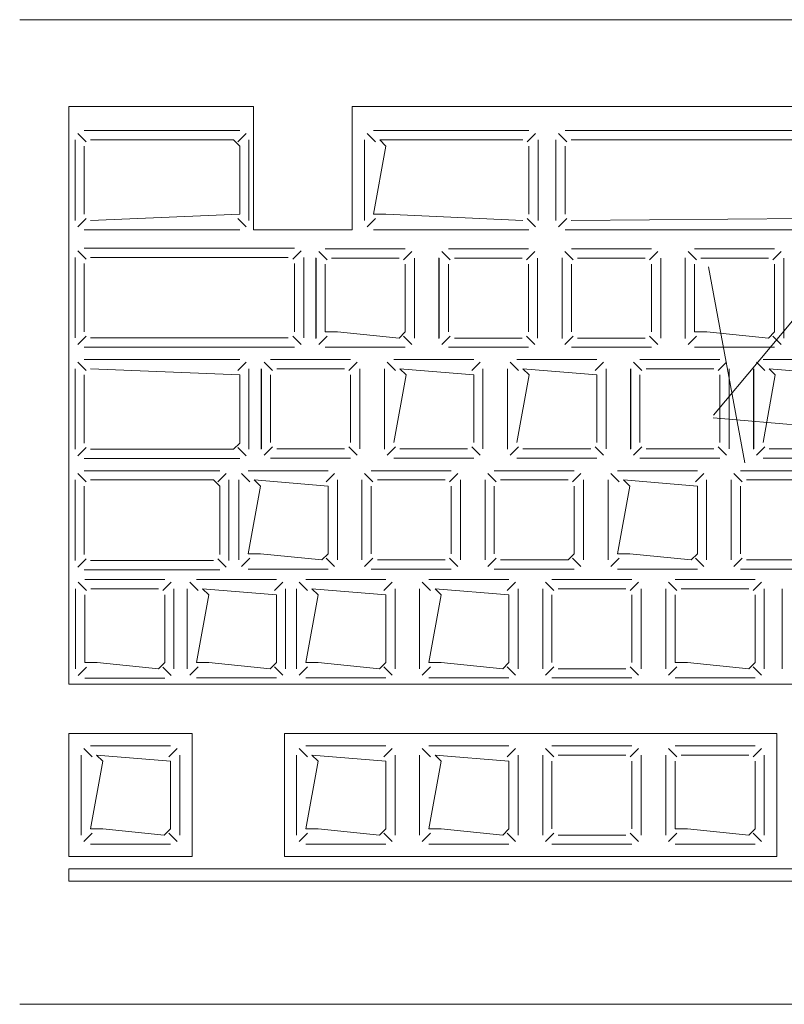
# Model space of a CAD drawing. Header units: feet. Extents: x 8 to 127, y 6 to 90.
# Tile 378 of 538: x 51.3327 to 51.3948, y 50.2827 to 50.3627. Entities that reach past the tile are written whole.
import ezdxf

# ---------------------------------------------------------------- set-up
doc = ezdxf.new("R2010")
doc.units = ezdxf.units.FT
doc.header["$MEASUREMENT"] = 0
doc.layers.add('MOBILARIO', color=8, linetype='Continuous')
doc.layers.add('NO ESPESSURA', color=250, linetype='Continuous')

msp = doc.modelspace()

# ---------------------------------------------------------------- linework, layer by layer
at = {"layer": 'MOBILARIO', "lineweight": 5}
for p, q in [((51.332661, 50.36268), (51.560661, 50.36268)), ((51.332661, 50.36268), (51.560661, 50.36268)), ((51.336661, 50.355619), (51.351661, 50.355619)), ((51.336661, 50.30868), (51.336661, 50.355619)), ((51.336661, 50.355619), (51.351661, 50.355619)), ((51.336661, 50.30868), (51.336661, 50.355619)), ((51.351661, 50.345619), (51.351661, 50.355619)), ((51.351661, 50.345619), (51.351661, 50.355619)), ((51.359661, 50.355619), (51.456161, 50.355619)), ((51.359661, 50.345619), (51.359661, 50.355619)), ((51.359661, 50.355619), (51.456161, 50.355619)), ((51.359661, 50.345619), (51.359661, 50.355619)), ((51.350536, 50.353664), (51.337911, 50.353664)), ((51.350536, 50.353664), (51.337911, 50.353664)), ((51.374036, 50.353664), (51.361411, 50.353664)), ((51.374036, 50.353664), (51.361411, 50.353664)), ((51.376963, 50.353664), (51.43886, 50.353664)), ((51.376963, 50.353664), (51.43886, 50.353664)), ((51.337161, 50.352914), (51.337161, 50.346369)), ((51.337161, 50.352914), (51.337161, 50.346369)), ((51.338057, 50.352768), (51.33738, 50.353444)), ((51.338057, 50.352768), (51.33738, 50.353444)), ((51.350036, 50.352914), (51.338411, 50.352914)), ((51.350036, 50.352914), (51.338411, 50.352914)), ((51.350536, 50.352414), (51.350036, 50.352914)), ((51.350536, 50.352414), (51.350036, 50.352914)), ((51.35039, 50.352768), (51.351066, 50.353444)), ((51.35039, 50.352768), (51.351066, 50.353444)), ((51.351286, 50.346369), (51.351286, 50.352914)), ((51.351286, 50.346369), (51.351286, 50.352914)), ((51.360661, 50.352914), (51.360661, 50.346369)), ((51.360661, 50.352914), (51.360661, 50.346369)), ((51.361557, 50.352768), (51.36088, 50.353444)), ((51.361557, 50.352768), (51.36088, 50.353444)), ((51.362411, 50.352414), (51.361911, 50.352914)), ((51.361911, 50.352914), (51.373536, 50.352914)), ((51.362411, 50.352414), (51.361911, 50.352914)), ((51.361911, 50.352914), (51.373536, 50.352914)), ((51.37389, 50.352768), (51.374566, 50.353444)), ((51.37389, 50.352768), (51.374566, 50.353444)), ((51.374786, 50.346369), (51.374786, 50.352914)), ((51.374786, 50.346369), (51.374786, 50.352914)), ((51.376213, 50.346369), (51.376213, 50.352914)), ((51.376213, 50.346369), (51.376213, 50.352914)), ((51.37711, 50.352768), (51.376433, 50.353444)), ((51.37711, 50.352768), (51.376433, 50.353444)), ((51.43836, 50.352914), (51.377463, 50.352914)), ((51.43836, 50.352914), (51.377463, 50.352914)), ((51.337911, 50.352414), (51.337911, 50.346869)), ((51.337911, 50.352414), (51.337911, 50.346869)), ((51.350536, 50.346869), (51.350536, 50.352414)), ((51.350536, 50.346869), (51.350536, 50.352414)), ((51.361411, 50.346869), (51.362411, 50.352414)), ((51.361411, 50.346869), (51.362411, 50.352414)), ((51.374036, 50.352414), (51.374036, 50.346869)), ((51.374036, 50.352414), (51.374036, 50.346869)), ((51.376963, 50.352414), (51.376963, 50.346869)), ((51.376963, 50.352414), (51.376963, 50.346869)), ((51.338057, 50.346516), (51.33738, 50.345839)), ((51.338057, 50.346516), (51.33738, 50.345839)), ((51.338411, 50.346369), (51.350536, 50.346869)), ((51.338411, 50.346369), (51.350536, 50.346869)), ((51.35039, 50.346516), (51.351066, 50.345839)), ((51.35039, 50.346516), (51.351066, 50.345839)), ((51.361557, 50.346516), (51.36088, 50.345839)), ((51.361557, 50.346516), (51.36088, 50.345839)), ((51.362411, 50.346869), (51.361411, 50.346869)), ((51.362411, 50.346869), (51.361411, 50.346869)), ((51.373536, 50.346369), (51.362411, 50.346869)), ((51.373536, 50.346369), (51.362411, 50.346869)), ((51.37389, 50.346516), (51.374566, 50.345839)), ((51.37389, 50.346516), (51.374566, 50.345839)), ((51.37711, 50.346516), (51.376433, 50.345839)), ((51.37711, 50.346516), (51.376433, 50.345839)), ((51.377463, 50.346369), (51.43886, 50.346869)), ((51.377463, 50.346369), (51.43886, 50.346869)), ((51.337911, 50.345619), (51.350536, 50.345619)), ((51.337911, 50.345619), (51.350536, 50.345619)), ((51.351661, 50.345619), (51.359661, 50.345619)), ((51.351661, 50.345619), (51.359661, 50.345619)), ((51.361411, 50.345619), (51.374036, 50.345619)), ((51.361411, 50.345619), (51.374036, 50.345619)), ((51.43886, 50.345619), (51.376963, 50.345619)), ((51.43886, 50.345619), (51.376963, 50.345619)), ((51.354984, 50.344119), (51.337911, 50.344119)), ((51.354984, 50.344119), (51.337911, 50.344119)), ((51.357485, 50.344066), (51.363985, 50.344066)), ((51.357485, 50.344066), (51.363985, 50.344066)), ((51.367485, 50.344066), (51.373985, 50.344066)), ((51.367485, 50.344066), (51.373985, 50.344066)), ((51.377485, 50.344066), (51.383985, 50.344066)), ((51.377485, 50.344066), (51.383985, 50.344066)), ((51.387485, 50.344066), (51.393985, 50.344066)), ((51.387485, 50.344066), (51.393985, 50.344066)), ((51.337161, 50.343369), (51.337161, 50.336825)), ((51.337161, 50.343369), (51.337161, 50.336825)), ((51.338057, 50.343223), (51.33738, 50.3439)), ((51.338057, 50.343223), (51.33738, 50.3439)), ((51.354484, 50.343369), (51.338411, 50.343369)), ((51.354484, 50.343369), (51.338411, 50.343369)), ((51.354838, 50.343223), (51.355515, 50.3439)), ((51.354838, 50.343223), (51.355515, 50.3439)), ((51.355734, 50.336825), (51.355734, 50.343369)), ((51.355734, 50.336825), (51.355734, 50.343369)), ((51.356723, 50.336779), (51.356723, 50.343324)), ((51.356723, 50.336779), (51.356723, 50.343324)), ((51.356735, 50.336816), (51.356735, 50.343316)), ((51.356735, 50.336816), (51.356735, 50.343316)), ((51.357632, 50.343169), (51.356955, 50.343846)), ((51.357632, 50.343169), (51.356955, 50.343846)), ((51.357985, 50.343316), (51.363485, 50.343316)), ((51.357985, 50.343316), (51.363485, 50.343316)), ((51.363839, 50.343169), (51.364516, 50.343846)), ((51.363839, 50.343169), (51.364516, 50.343846)), ((51.364735, 50.343316), (51.364735, 50.336816)), ((51.364735, 50.343316), (51.364735, 50.336816)), ((51.366723, 50.336779), (51.366723, 50.343324)), ((51.366723, 50.336779), (51.366723, 50.343324)), ((51.366735, 50.336816), (51.366735, 50.343316)), ((51.366735, 50.336816), (51.366735, 50.343316)), ((51.367632, 50.343169), (51.366955, 50.343846)), ((51.367632, 50.343169), (51.366955, 50.343846)), ((51.367985, 50.343316), (51.373485, 50.343316)), ((51.367985, 50.343316), (51.373485, 50.343316)), ((51.373839, 50.343169), (51.374516, 50.343846)), ((51.373839, 50.343169), (51.374516, 50.343846)), ((51.374735, 50.343316), (51.374735, 50.336816)), ((51.374735, 50.343316), (51.374735, 50.336816)), ((51.376723, 50.336779), (51.376723, 50.343324)), ((51.376723, 50.336779), (51.376723, 50.343324)), ((51.376735, 50.336816), (51.376735, 50.343316)), ((51.376735, 50.336816), (51.376735, 50.343316)), ((51.377632, 50.343169), (51.376955, 50.343846)), ((51.377632, 50.343169), (51.376955, 50.343846)), ((51.377985, 50.343316), (51.383485, 50.343316)), ((51.377985, 50.343316), (51.383485, 50.343316)), ((51.383839, 50.343169), (51.384516, 50.343846)), ((51.383839, 50.343169), (51.384516, 50.343846)), ((51.384735, 50.343316), (51.384735, 50.336816)), ((51.384735, 50.343316), (51.384735, 50.336816)), ((51.386723, 50.336779), (51.386723, 50.343324)), ((51.386723, 50.336779), (51.386723, 50.343324)), ((51.386735, 50.336816), (51.386735, 50.343316)), ((51.386735, 50.336816), (51.386735, 50.343316)), ((51.387632, 50.343169), (51.386955, 50.343846)), ((51.387632, 50.343169), (51.386955, 50.343846)), ((51.387985, 50.343316), (51.393485, 50.343316)), ((51.387985, 50.343316), (51.393485, 50.343316)), ((51.393839, 50.343169), (51.394516, 50.343846)), ((51.393839, 50.343169), (51.394516, 50.343846)), ((51.394735, 50.343316), (51.394735, 50.336816)), ((51.394735, 50.343316), (51.394735, 50.336816)), ((51.337911, 50.342869), (51.337911, 50.337325)), ((51.337911, 50.342869), (51.337911, 50.337325)), ((51.354984, 50.337325), (51.354984, 50.342869)), ((51.354984, 50.337325), (51.354984, 50.342869)), ((51.357485, 50.337316), (51.357485, 50.342816)), ((51.357485, 50.337316), (51.357485, 50.342816)), ((51.363985, 50.342816), (51.363985, 50.337316)), ((51.363985, 50.342816), (51.363985, 50.337316)), ((51.367485, 50.337316), (51.367485, 50.342816)), ((51.367485, 50.337316), (51.367485, 50.342816)), ((51.373985, 50.342816), (51.373985, 50.337316)), ((51.373985, 50.342816), (51.373985, 50.337316)), ((51.377485, 50.337316), (51.377485, 50.342816)), ((51.377485, 50.337316), (51.377485, 50.342816)), ((51.383985, 50.342816), (51.383985, 50.337316)), ((51.383985, 50.342816), (51.383985, 50.337316)), ((51.387485, 50.337316), (51.387485, 50.342816)), ((51.387485, 50.337316), (51.387485, 50.342816)), ((51.393985, 50.342816), (51.393985, 50.337316)), ((51.393985, 50.342816), (51.393985, 50.337316)), ((51.338057, 50.336971), (51.33738, 50.336294)), ((51.338057, 50.336971), (51.33738, 50.336294)), ((51.338411, 50.336825), (51.354484, 50.336825)), ((51.338411, 50.336825), (51.354484, 50.336825)), ((51.354838, 50.336971), (51.355515, 50.336294)), ((51.354838, 50.336971), (51.355515, 50.336294)), ((51.357632, 50.336962), (51.356955, 50.336285)), ((51.357632, 50.336962), (51.356955, 50.336285)), ((51.358485, 50.337316), (51.357485, 50.337316)), ((51.358485, 50.337316), (51.357485, 50.337316)), ((51.363485, 50.336816), (51.358485, 50.337316)), ((51.363485, 50.336816), (51.358485, 50.337316)), ((51.363985, 50.337316), (51.363485, 50.336816)), ((51.363985, 50.337316), (51.363485, 50.336816)), ((51.363839, 50.336962), (51.364516, 50.336285)), ((51.363839, 50.336962), (51.364516, 50.336285)), ((51.367632, 50.336962), (51.366955, 50.336285)), ((51.367632, 50.336962), (51.366955, 50.336285)), ((51.373485, 50.336816), (51.367985, 50.336816)), ((51.373485, 50.336816), (51.367985, 50.336816)), ((51.373839, 50.336962), (51.374516, 50.336285)), ((51.373839, 50.336962), (51.374516, 50.336285)), ((51.377632, 50.336962), (51.376955, 50.336285)), ((51.377632, 50.336962), (51.376955, 50.336285)), ((51.383485, 50.336816), (51.377985, 50.336816)), ((51.383485, 50.336816), (51.377985, 50.336816)), ((51.383839, 50.336962), (51.384516, 50.336285)), ((51.383839, 50.336962), (51.384516, 50.336285)), ((51.387632, 50.336962), (51.386955, 50.336285)), ((51.387632, 50.336962), (51.386955, 50.336285)), ((51.388485, 50.337316), (51.387485, 50.337316)), ((51.388485, 50.337316), (51.387485, 50.337316)), ((51.393485, 50.336816), (51.388485, 50.337316)), ((51.393485, 50.336816), (51.388485, 50.337316)), ((51.393985, 50.337316), (51.393485, 50.336816)), ((51.393985, 50.337316), (51.393485, 50.336816)), ((51.393839, 50.336962), (51.394516, 50.336285)), ((51.393839, 50.336962), (51.394516, 50.336285)), ((51.337911, 50.336075), (51.354984, 50.336075)), ((51.337911, 50.336075), (51.354984, 50.336075)), ((51.363985, 50.336066), (51.357485, 50.336066)), ((51.363985, 50.336066), (51.357485, 50.336066)), ((51.373985, 50.336066), (51.367485, 50.336066)), ((51.373985, 50.336066), (51.367485, 50.336066)), ((51.383985, 50.336066), (51.377485, 50.336066)), ((51.383985, 50.336066), (51.377485, 50.336066)), ((51.393985, 50.336066), (51.387485, 50.336066)), ((51.393985, 50.336066), (51.387485, 50.336066)), ((51.338057, 50.334178), (51.33738, 50.334855)), ((51.338057, 50.334178), (51.33738, 50.334855)), ((51.350536, 50.335075), (51.337911, 50.335075)), ((51.350536, 50.335075), (51.337911, 50.335075)), ((51.35039, 50.334178), (51.351066, 50.334855)), ((51.35039, 50.334178), (51.351066, 50.334855)), ((51.353195, 50.33417), (51.352518, 50.334846)), ((51.353195, 50.33417), (51.352518, 50.334846)), ((51.353048, 50.335066), (51.359548, 50.335066)), ((51.353048, 50.335066), (51.359548, 50.335066)), ((51.359402, 50.33417), (51.360078, 50.334846)), ((51.359402, 50.33417), (51.360078, 50.334846)), ((51.363195, 50.33417), (51.362518, 50.334846)), ((51.363195, 50.33417), (51.362518, 50.334846)), ((51.363048, 50.335066), (51.369548, 50.335066)), ((51.363048, 50.335066), (51.369548, 50.335066)), ((51.369402, 50.33417), (51.370078, 50.334846)), ((51.369402, 50.33417), (51.370078, 50.334846)), ((51.373195, 50.33417), (51.372518, 50.334846)), ((51.373195, 50.33417), (51.372518, 50.334846)), ((51.373048, 50.335066), (51.379548, 50.335066)), ((51.373048, 50.335066), (51.379548, 50.335066)), ((51.379402, 50.33417), (51.380078, 50.334846)), ((51.379402, 50.33417), (51.380078, 50.334846)), ((51.383195, 50.33417), (51.382518, 50.334846)), ((51.383195, 50.33417), (51.382518, 50.334846)), ((51.383048, 50.335066), (51.389548, 50.335066)), ((51.383048, 50.335066), (51.389548, 50.335066)), ((51.389402, 50.33417), (51.390078, 50.334846)), ((51.389402, 50.33417), (51.390078, 50.334846)), ((51.393195, 50.33417), (51.392518, 50.334846)), ((51.393195, 50.33417), (51.392518, 50.334846)), ((51.393048, 50.335066), (51.399548, 50.335066)), ((51.393048, 50.335066), (51.399548, 50.335066)), ((51.337161, 50.334325), (51.337161, 50.32778)), ((51.337161, 50.334325), (51.337161, 50.32778)), ((51.337911, 50.32828), (51.337911, 50.333825)), ((51.337911, 50.32828), (51.337911, 50.333825)), ((51.338411, 50.334325), (51.350536, 50.333825)), ((51.338411, 50.334325), (51.350536, 50.333825)), ((51.350536, 50.333825), (51.350536, 50.32828)), ((51.350536, 50.333825), (51.350536, 50.32828)), ((51.351286, 50.32778), (51.351286, 50.334325)), ((51.351286, 50.32778), (51.351286, 50.334325)), ((51.352286, 50.32778), (51.352286, 50.334325)), ((51.352286, 50.32778), (51.352286, 50.334325)), ((51.352298, 50.327816), (51.352298, 50.334316)), ((51.352298, 50.327816), (51.352298, 50.334316)), ((51.353048, 50.328316), (51.353048, 50.333816)), ((51.353048, 50.328316), (51.353048, 50.333816)), ((51.353548, 50.334316), (51.359048, 50.334316)), ((51.353548, 50.334316), (51.359048, 50.334316)), ((51.359548, 50.333816), (51.359548, 50.328316)), ((51.359548, 50.333816), (51.359548, 50.328316)), ((51.360298, 50.334316), (51.360298, 50.327816)), ((51.360298, 50.334316), (51.360298, 50.327816)), ((51.362286, 50.32778), (51.362286, 50.334325)), ((51.362286, 50.32778), (51.362286, 50.334325)), ((51.362298, 50.327816), (51.362298, 50.334316)), ((51.362298, 50.327816), (51.362298, 50.334316)), ((51.363048, 50.328316), (51.364048, 50.333816)), ((51.363048, 50.328316), (51.364048, 50.333816)), ((51.364048, 50.333816), (51.363548, 50.334316)), ((51.363548, 50.334316), (51.369548, 50.333816)), ((51.364048, 50.333816), (51.363548, 50.334316)), ((51.363548, 50.334316), (51.369548, 50.333816)), ((51.369548, 50.333816), (51.369548, 50.328316)), ((51.369548, 50.333816), (51.369548, 50.328316)), ((51.370298, 50.334316), (51.370298, 50.327816)), ((51.370298, 50.334316), (51.370298, 50.327816)), ((51.372286, 50.32778), (51.372286, 50.334325)), ((51.372286, 50.32778), (51.372286, 50.334325)), ((51.372298, 50.327816), (51.372298, 50.334316)), ((51.372298, 50.327816), (51.372298, 50.334316)), ((51.373048, 50.328316), (51.374048, 50.333816)), ((51.373048, 50.328316), (51.374048, 50.333816)), ((51.374048, 50.333816), (51.373548, 50.334316)), ((51.373548, 50.334316), (51.379548, 50.333816)), ((51.374048, 50.333816), (51.373548, 50.334316)), ((51.373548, 50.334316), (51.379548, 50.333816)), ((51.379548, 50.333816), (51.379548, 50.328316)), ((51.379548, 50.333816), (51.379548, 50.328316)), ((51.380298, 50.334316), (51.380298, 50.327816)), ((51.380298, 50.334316), (51.380298, 50.327816)), ((51.382286, 50.32778), (51.382286, 50.334325)), ((51.382286, 50.32778), (51.382286, 50.334325)), ((51.382298, 50.327816), (51.382298, 50.334316)), ((51.382298, 50.327816), (51.382298, 50.334316)), ((51.383048, 50.328316), (51.383048, 50.333816)), ((51.383048, 50.328316), (51.383048, 50.333816)), ((51.383548, 50.334316), (51.389048, 50.334316)), ((51.383548, 50.334316), (51.389048, 50.334316)), ((51.389548, 50.333816), (51.389548, 50.328316)), ((51.389548, 50.333816), (51.389548, 50.328316)), ((51.390298, 50.334316), (51.390298, 50.327816)), ((51.390298, 50.334316), (51.390298, 50.327816)), ((51.392286, 50.32778), (51.392286, 50.334325)), ((51.392286, 50.32778), (51.392286, 50.334325)), ((51.392298, 50.327816), (51.392298, 50.334316)), ((51.392298, 50.327816), (51.392298, 50.334316)), ((51.393048, 50.328316), (51.394048, 50.333816)), ((51.393048, 50.328316), (51.394048, 50.333816)), ((51.394048, 50.333816), (51.393548, 50.334316)), ((51.393548, 50.334316), (51.399548, 50.333816)), ((51.394048, 50.333816), (51.393548, 50.334316)), ((51.393548, 50.334316), (51.399548, 50.333816)), ((51.350536, 50.32828), (51.350036, 50.32778)), ((51.350536, 50.32828), (51.350036, 50.32778)), ((51.338057, 50.327926), (51.33738, 50.327249)), ((51.338057, 50.327926), (51.33738, 50.327249)), ((51.350036, 50.32778), (51.338411, 50.32778)), ((51.350036, 50.32778), (51.338411, 50.32778)), ((51.35039, 50.327926), (51.351066, 50.327249)), ((51.35039, 50.327926), (51.351066, 50.327249)), ((51.353195, 50.327962), (51.352518, 50.327286)), ((51.353195, 50.327962), (51.352518, 50.327286)), ((51.359048, 50.327816), (51.353548, 50.327816)), ((51.359048, 50.327816), (51.353548, 50.327816)), ((51.359402, 50.327962), (51.360078, 50.327286)), ((51.359402, 50.327962), (51.360078, 50.327286)), ((51.363195, 50.327962), (51.362518, 50.327286)), ((51.363195, 50.327962), (51.362518, 50.327286)), ((51.369048, 50.327816), (51.363548, 50.327816)), ((51.369048, 50.327816), (51.363548, 50.327816)), ((51.369402, 50.327962), (51.370078, 50.327286)), ((51.369402, 50.327962), (51.370078, 50.327286)), ((51.373195, 50.327962), (51.372518, 50.327286)), ((51.373195, 50.327962), (51.372518, 50.327286)), ((51.379048, 50.327816), (51.373548, 50.327816)), ((51.379048, 50.327816), (51.373548, 50.327816)), ((51.379402, 50.327962), (51.380078, 50.327286)), ((51.379402, 50.327962), (51.380078, 50.327286)), ((51.383195, 50.327962), (51.382518, 50.327286)), ((51.383195, 50.327962), (51.382518, 50.327286)), ((51.389048, 50.327816), (51.383548, 50.327816)), ((51.389048, 50.327816), (51.383548, 50.327816)), ((51.389402, 50.327962), (51.390078, 50.327286)), ((51.389402, 50.327962), (51.390078, 50.327286)), ((51.393195, 50.327962), (51.392518, 50.327286)), ((51.393195, 50.327962), (51.392518, 50.327286)), ((51.399048, 50.327816), (51.393548, 50.327816)), ((51.399048, 50.327816), (51.393548, 50.327816)), ((51.337911, 50.32703), (51.350536, 50.32703)), ((51.337911, 50.32703), (51.350536, 50.32703)), ((51.359548, 50.327066), (51.353048, 50.327066)), ((51.359548, 50.327066), (51.353048, 50.327066)), ((51.369548, 50.327066), (51.363048, 50.327066)), ((51.369548, 50.327066), (51.363048, 50.327066)), ((51.379548, 50.327066), (51.373048, 50.327066)), ((51.379548, 50.327066), (51.373048, 50.327066)), ((51.389548, 50.327066), (51.383048, 50.327066)), ((51.389548, 50.327066), (51.383048, 50.327066)), ((51.399548, 50.327066), (51.393048, 50.327066)), ((51.399548, 50.327066), (51.393048, 50.327066)), ((51.338057, 50.325133), (51.33738, 50.32581)), ((51.338057, 50.325133), (51.33738, 50.32581)), ((51.348911, 50.32603), (51.337911, 50.32603)), ((51.348911, 50.32603), (51.337911, 50.32603)), ((51.348764, 50.325133), (51.349441, 50.32581)), ((51.348764, 50.325133), (51.349441, 50.32581)), ((51.351362, 50.325133), (51.350685, 50.32581)), ((51.351362, 50.325133), (51.350685, 50.32581)), ((51.351216, 50.32603), (51.357716, 50.32603)), ((51.351216, 50.32603), (51.357716, 50.32603)), ((51.357569, 50.325133), (51.358246, 50.32581)), ((51.357569, 50.325133), (51.358246, 50.32581)), ((51.361362, 50.325133), (51.360685, 50.32581)), ((51.361362, 50.325133), (51.360685, 50.32581)), ((51.361216, 50.32603), (51.367716, 50.32603)), ((51.361216, 50.32603), (51.367716, 50.32603)), ((51.367569, 50.325133), (51.368246, 50.32581)), ((51.367569, 50.325133), (51.368246, 50.32581)), ((51.371362, 50.325133), (51.370685, 50.32581)), ((51.371362, 50.325133), (51.370685, 50.32581)), ((51.371216, 50.32603), (51.377716, 50.32603)), ((51.371216, 50.32603), (51.377716, 50.32603)), ((51.377569, 50.325133), (51.378246, 50.32581)), ((51.377569, 50.325133), (51.378246, 50.32581)), ((51.381362, 50.325133), (51.380685, 50.32581)), ((51.381362, 50.325133), (51.380685, 50.32581)), ((51.381216, 50.32603), (51.387716, 50.32603)), ((51.381216, 50.32603), (51.387716, 50.32603)), ((51.387569, 50.325133), (51.388246, 50.32581)), ((51.387569, 50.325133), (51.388246, 50.32581)), ((51.391362, 50.325133), (51.390685, 50.32581)), ((51.391362, 50.325133), (51.390685, 50.32581)), ((51.391216, 50.32603), (51.397716, 50.32603)), ((51.391216, 50.32603), (51.397716, 50.32603)), ((51.337161, 50.32528), (51.337161, 50.318735)), ((51.337161, 50.32528), (51.337161, 50.318735)), ((51.348411, 50.32528), (51.338411, 50.32528)), ((51.348411, 50.32528), (51.338411, 50.32528)), ((51.348911, 50.32478), (51.348411, 50.32528)), ((51.348911, 50.32478), (51.348411, 50.32528)), ((51.349661, 50.318735), (51.349661, 50.32528)), ((51.349661, 50.318735), (51.349661, 50.32528)), ((51.350466, 50.31878), (51.350466, 50.32528)), ((51.350466, 50.31878), (51.350466, 50.32528)), ((51.352216, 50.32478), (51.351716, 50.32528)), ((51.351716, 50.32528), (51.357716, 50.32478)), ((51.352216, 50.32478), (51.351716, 50.32528)), ((51.351716, 50.32528), (51.357716, 50.32478)), ((51.358466, 50.32528), (51.358466, 50.31878)), ((51.358466, 50.32528), (51.358466, 50.31878)), ((51.360466, 50.31878), (51.360466, 50.32528)), ((51.360466, 50.31878), (51.360466, 50.32528)), ((51.361716, 50.32528), (51.367216, 50.32528)), ((51.361716, 50.32528), (51.367216, 50.32528)), ((51.368466, 50.32528), (51.368466, 50.31878)), ((51.368466, 50.32528), (51.368466, 50.31878)), ((51.370466, 50.31878), (51.370466, 50.32528)), ((51.370466, 50.31878), (51.370466, 50.32528)), ((51.371716, 50.32528), (51.377216, 50.32528)), ((51.371716, 50.32528), (51.377216, 50.32528)), ((51.378466, 50.32528), (51.378466, 50.31878)), ((51.378466, 50.32528), (51.378466, 50.31878)), ((51.380466, 50.31878), (51.380466, 50.32528)), ((51.380466, 50.31878), (51.380466, 50.32528)), ((51.382216, 50.32478), (51.381716, 50.32528)), ((51.381716, 50.32528), (51.387716, 50.32478)), ((51.382216, 50.32478), (51.381716, 50.32528)), ((51.381716, 50.32528), (51.387716, 50.32478)), ((51.388466, 50.32528), (51.388466, 50.31878)), ((51.388466, 50.32528), (51.388466, 50.31878)), ((51.390466, 50.31878), (51.390466, 50.32528)), ((51.390466, 50.31878), (51.390466, 50.32528)), ((51.391716, 50.32528), (51.397216, 50.32528)), ((51.391716, 50.32528), (51.397216, 50.32528)), ((51.337911, 50.32478), (51.337911, 50.319235)), ((51.337911, 50.32478), (51.337911, 50.319235)), ((51.348911, 50.319235), (51.348911, 50.32478)), ((51.348911, 50.319235), (51.348911, 50.32478)), ((51.351216, 50.31928), (51.352216, 50.32478)), ((51.351216, 50.31928), (51.352216, 50.32478)), ((51.357716, 50.32478), (51.357716, 50.31928)), ((51.357716, 50.32478), (51.357716, 50.31928)), ((51.361216, 50.31928), (51.361216, 50.32478)), ((51.361216, 50.31928), (51.361216, 50.32478)), ((51.367716, 50.32478), (51.367716, 50.31928)), ((51.367716, 50.32478), (51.367716, 50.31928)), ((51.371216, 50.31928), (51.371216, 50.32478)), ((51.371216, 50.31928), (51.371216, 50.32478)), ((51.377716, 50.32478), (51.377716, 50.31928)), ((51.377716, 50.32478), (51.377716, 50.31928)), ((51.381216, 50.31928), (51.382216, 50.32478)), ((51.381216, 50.31928), (51.382216, 50.32478)), ((51.387716, 50.32478), (51.387716, 50.31928)), ((51.387716, 50.32478), (51.387716, 50.31928)), ((51.391216, 50.31928), (51.391216, 50.32478)), ((51.391216, 50.31928), (51.391216, 50.32478)), ((51.352216, 50.31928), (51.351216, 50.31928)), ((51.352216, 50.31928), (51.351216, 50.31928)), ((51.357216, 50.31878), (51.352216, 50.31928)), ((51.357216, 50.31878), (51.352216, 50.31928)), ((51.357716, 50.31928), (51.357216, 50.31878)), ((51.357716, 50.31928), (51.357216, 50.31878)), ((51.377716, 50.31928), (51.377216, 50.31878)), ((51.377716, 50.31928), (51.377216, 50.31878)), ((51.382216, 50.31928), (51.381216, 50.31928)), ((51.382216, 50.31928), (51.381216, 50.31928)), ((51.387216, 50.31878), (51.382216, 50.31928)), ((51.387216, 50.31878), (51.382216, 50.31928)), ((51.387716, 50.31928), (51.387216, 50.31878)), ((51.387716, 50.31928), (51.387216, 50.31878)), ((51.338057, 50.318881), (51.33738, 50.318205)), ((51.338057, 50.318881), (51.33738, 50.318205)), ((51.338411, 50.318735), (51.348411, 50.318735)), ((51.338411, 50.318735), (51.348411, 50.318735)), ((51.348764, 50.318881), (51.349441, 50.318205)), ((51.348764, 50.318881), (51.349441, 50.318205)), ((51.351362, 50.318926), (51.350685, 50.318249)), ((51.351362, 50.318926), (51.350685, 50.318249)), ((51.357569, 50.318926), (51.358246, 50.318249)), ((51.357569, 50.318926), (51.358246, 50.318249)), ((51.361362, 50.318926), (51.360685, 50.318249)), ((51.361362, 50.318926), (51.360685, 50.318249)), ((51.367216, 50.31878), (51.361716, 50.31878)), ((51.367216, 50.31878), (51.361716, 50.31878)), ((51.367569, 50.318926), (51.368246, 50.318249)), ((51.367569, 50.318926), (51.368246, 50.318249)), ((51.371362, 50.318926), (51.370685, 50.318249)), ((51.371362, 50.318926), (51.370685, 50.318249)), ((51.377216, 50.31878), (51.371716, 50.31878)), ((51.377216, 50.31878), (51.371716, 50.31878)), ((51.377569, 50.318926), (51.378246, 50.318249)), ((51.377569, 50.318926), (51.378246, 50.318249)), ((51.381362, 50.318926), (51.380685, 50.318249)), ((51.381362, 50.318926), (51.380685, 50.318249)), ((51.387569, 50.318926), (51.388246, 50.318249)), ((51.387569, 50.318926), (51.388246, 50.318249)), ((51.391362, 50.318926), (51.390685, 50.318249)), ((51.391362, 50.318926), (51.390685, 50.318249)), ((51.397216, 50.31878), (51.391716, 50.31878)), ((51.397216, 50.31878), (51.391716, 50.31878)), ((51.337911, 50.317985), (51.348911, 50.317985)), ((51.337911, 50.317985), (51.348911, 50.317985)), ((51.357716, 50.31803), (51.351216, 50.31803)), ((51.357716, 50.31803), (51.351216, 50.31803)), ((51.367716, 50.31803), (51.361216, 50.31803)), ((51.367716, 50.31803), (51.361216, 50.31803)), ((51.377716, 50.31803), (51.371216, 50.31803)), ((51.377716, 50.31803), (51.371216, 50.31803)), ((51.387716, 50.31803), (51.381216, 50.31803)), ((51.387716, 50.31803), (51.381216, 50.31803)), ((51.397716, 50.31803), (51.391216, 50.31803)), ((51.397716, 50.31803), (51.391216, 50.31803)), ((51.338092, 50.316292), (51.337415, 50.316969)), ((51.338092, 50.316292), (51.337415, 50.316969)), ((51.337945, 50.317189), (51.344445, 50.317189)), ((51.337945, 50.317189), (51.344445, 50.317189)), ((51.344299, 50.316292), (51.344975, 50.316969)), ((51.344299, 50.316292), (51.344975, 50.316969)), ((51.34716, 50.3163), (51.346483, 50.316977)), ((51.34716, 50.3163), (51.346483, 50.316977)), ((51.347013, 50.317196), (51.353513, 50.317196)), ((51.347013, 50.317196), (51.353513, 50.317196)), ((51.353367, 50.3163), (51.354043, 50.316977)), ((51.353367, 50.3163), (51.354043, 50.316977)), ((51.356048, 50.3163), (51.355371, 50.316977)), ((51.356048, 50.3163), (51.355371, 50.316977)), ((51.355901, 50.317196), (51.362401, 50.317196)), ((51.355901, 50.317196), (51.362401, 50.317196)), ((51.362255, 50.3163), (51.362932, 50.316977)), ((51.362255, 50.3163), (51.362932, 50.316977)), ((51.366048, 50.3163), (51.365371, 50.316977)), ((51.366048, 50.3163), (51.365371, 50.316977)), ((51.365901, 50.317196), (51.372401, 50.317196)), ((51.365901, 50.317196), (51.372401, 50.317196)), ((51.372255, 50.3163), (51.372932, 50.316977)), ((51.372255, 50.3163), (51.372932, 50.316977)), ((51.376048, 50.3163), (51.375371, 50.316977)), ((51.376048, 50.3163), (51.375371, 50.316977)), ((51.375901, 50.317196), (51.382401, 50.317196)), ((51.375901, 50.317196), (51.382401, 50.317196)), ((51.382255, 50.3163), (51.382932, 50.316977)), ((51.382255, 50.3163), (51.382932, 50.316977)), ((51.386048, 50.3163), (51.385371, 50.316977)), ((51.386048, 50.3163), (51.385371, 50.316977)), ((51.385901, 50.317196), (51.392401, 50.317196)), ((51.385901, 50.317196), (51.392401, 50.317196)), ((51.392255, 50.3163), (51.392932, 50.316977)), ((51.392255, 50.3163), (51.392932, 50.316977)), ((51.337195, 50.309939), (51.337195, 50.316439)), ((51.337195, 50.309939), (51.337195, 50.316439)), ((51.338445, 50.316439), (51.343945, 50.316439)), ((51.338445, 50.316439), (51.343945, 50.316439)), ((51.345195, 50.316439), (51.345195, 50.309939)), ((51.345195, 50.316439), (51.345195, 50.309939)), ((51.346263, 50.309946), (51.346263, 50.316446)), ((51.346263, 50.309946), (51.346263, 50.316446)), ((51.348013, 50.315946), (51.347513, 50.316446)), ((51.347513, 50.316446), (51.353513, 50.315946)), ((51.348013, 50.315946), (51.347513, 50.316446)), ((51.347513, 50.316446), (51.353513, 50.315946)), ((51.354263, 50.316446), (51.354263, 50.309946)), ((51.354263, 50.316446), (51.354263, 50.309946)), ((51.355151, 50.309946), (51.355151, 50.316446)), ((51.355151, 50.309946), (51.355151, 50.316446)), ((51.356901, 50.315946), (51.356401, 50.316446)), ((51.356401, 50.316446), (51.362401, 50.315946)), ((51.356901, 50.315946), (51.356401, 50.316446)), ((51.356401, 50.316446), (51.362401, 50.315946)), ((51.363151, 50.316446), (51.363151, 50.309946)), ((51.363151, 50.316446), (51.363151, 50.309946)), ((51.365151, 50.309946), (51.365151, 50.316446)), ((51.365151, 50.309946), (51.365151, 50.316446)), ((51.366901, 50.315946), (51.366401, 50.316446)), ((51.366401, 50.316446), (51.372401, 50.315946)), ((51.366901, 50.315946), (51.366401, 50.316446)), ((51.366401, 50.316446), (51.372401, 50.315946)), ((51.373151, 50.316446), (51.373151, 50.309946)), ((51.373151, 50.316446), (51.373151, 50.309946)), ((51.375151, 50.309946), (51.375151, 50.316446)), ((51.375151, 50.309946), (51.375151, 50.316446)), ((51.376401, 50.316446), (51.381901, 50.316446)), ((51.376401, 50.316446), (51.381901, 50.316446)), ((51.383151, 50.316446), (51.383151, 50.309946)), ((51.383151, 50.316446), (51.383151, 50.309946)), ((51.385151, 50.309946), (51.385151, 50.316446)), ((51.385151, 50.309946), (51.385151, 50.316446)), ((51.386401, 50.316446), (51.391901, 50.316446)), ((51.386401, 50.316446), (51.391901, 50.316446)), ((51.393151, 50.316446), (51.393151, 50.309946)), ((51.393151, 50.316446), (51.393151, 50.309946)), ((51.3946, 50.309946), (51.3946, 50.316446)), ((51.3946, 50.309946), (51.3946, 50.316446)), ((51.337945, 50.310439), (51.337945, 50.315939)), ((51.337945, 50.310439), (51.337945, 50.315939)), ((51.344445, 50.315939), (51.344445, 50.310439)), ((51.344445, 50.315939), (51.344445, 50.310439)), ((51.347013, 50.310446), (51.348013, 50.315946)), ((51.347013, 50.310446), (51.348013, 50.315946)), ((51.353513, 50.315946), (51.353513, 50.310446)), ((51.353513, 50.315946), (51.353513, 50.310446)), ((51.355901, 50.310446), (51.356901, 50.315946)), ((51.355901, 50.310446), (51.356901, 50.315946)), ((51.362401, 50.315946), (51.362401, 50.310446)), ((51.362401, 50.315946), (51.362401, 50.310446)), ((51.365901, 50.310446), (51.366901, 50.315946)), ((51.365901, 50.310446), (51.366901, 50.315946)), ((51.372401, 50.315946), (51.372401, 50.310446)), ((51.372401, 50.315946), (51.372401, 50.310446)), ((51.375901, 50.310446), (51.375901, 50.315946)), ((51.375901, 50.310446), (51.375901, 50.315946)), ((51.382401, 50.315946), (51.382401, 50.310446)), ((51.382401, 50.315946), (51.382401, 50.310446)), ((51.385901, 50.310446), (51.385901, 50.315946)), ((51.385901, 50.310446), (51.385901, 50.315946)), ((51.392401, 50.315946), (51.392401, 50.310446)), ((51.392401, 50.315946), (51.392401, 50.310446)), ((51.338945, 50.310439), (51.337945, 50.310439)), ((51.338945, 50.310439), (51.337945, 50.310439)), ((51.343945, 50.309939), (51.338945, 50.310439)), ((51.343945, 50.309939), (51.338945, 50.310439)), ((51.344445, 50.310439), (51.343945, 50.309939)), ((51.344445, 50.310439), (51.343945, 50.309939)), ((51.348013, 50.310446), (51.347013, 50.310446)), ((51.348013, 50.310446), (51.347013, 50.310446)), ((51.353013, 50.309946), (51.348013, 50.310446)), ((51.353013, 50.309946), (51.348013, 50.310446)), ((51.353513, 50.310446), (51.353013, 50.309946)), ((51.353513, 50.310446), (51.353013, 50.309946)), ((51.356901, 50.310446), (51.355901, 50.310446)), ((51.356901, 50.310446), (51.355901, 50.310446)), ((51.361901, 50.309946), (51.356901, 50.310446)), ((51.361901, 50.309946), (51.356901, 50.310446)), ((51.362401, 50.310446), (51.361901, 50.309946)), ((51.362401, 50.310446), (51.361901, 50.309946)), ((51.366901, 50.310446), (51.365901, 50.310446)), ((51.366901, 50.310446), (51.365901, 50.310446)), ((51.371901, 50.309946), (51.366901, 50.310446)), ((51.371901, 50.309946), (51.366901, 50.310446)), ((51.372401, 50.310446), (51.371901, 50.309946)), ((51.372401, 50.310446), (51.371901, 50.309946)), ((51.386901, 50.310446), (51.385901, 50.310446)), ((51.386901, 50.310446), (51.385901, 50.310446)), ((51.391901, 50.309946), (51.386901, 50.310446)), ((51.391901, 50.309946), (51.386901, 50.310446)), ((51.392401, 50.310446), (51.391901, 50.309946)), ((51.392401, 50.310446), (51.391901, 50.309946)), ((51.338092, 50.310085), (51.337415, 50.309408)), ((51.338092, 50.310085), (51.337415, 50.309408)), ((51.344299, 50.310085), (51.344975, 50.309408)), ((51.344299, 50.310085), (51.344975, 50.309408)), ((51.34716, 50.310093), (51.346483, 50.309416)), ((51.34716, 50.310093), (51.346483, 50.309416)), ((51.353367, 50.310093), (51.354043, 50.309416)), ((51.353367, 50.310093), (51.354043, 50.309416)), ((51.356048, 50.310093), (51.355371, 50.309416)), ((51.356048, 50.310093), (51.355371, 50.309416)), ((51.362255, 50.310093), (51.362932, 50.309416)), ((51.362255, 50.310093), (51.362932, 50.309416)), ((51.366048, 50.310093), (51.365371, 50.309416)), ((51.366048, 50.310093), (51.365371, 50.309416)), ((51.372255, 50.310093), (51.372932, 50.309416)), ((51.372255, 50.310093), (51.372932, 50.309416)), ((51.376048, 50.310093), (51.375371, 50.309416)), ((51.376048, 50.310093), (51.375371, 50.309416)), ((51.381901, 50.309946), (51.376401, 50.309946)), ((51.381901, 50.309946), (51.376401, 50.309946)), ((51.382255, 50.310093), (51.382932, 50.309416)), ((51.382255, 50.310093), (51.382932, 50.309416)), ((51.386048, 50.310093), (51.385371, 50.309416)), ((51.386048, 50.310093), (51.385371, 50.309416)), ((51.392255, 50.310093), (51.392932, 50.309416)), ((51.392255, 50.310093), (51.392932, 50.309416)), ((51.344445, 50.309189), (51.337945, 50.309189)), ((51.344445, 50.309189), (51.337945, 50.309189)), ((51.353513, 50.309196), (51.347013, 50.309196)), ((51.353513, 50.309196), (51.347013, 50.309196)), ((51.362401, 50.309196), (51.355901, 50.309196)), ((51.362401, 50.309196), (51.355901, 50.309196)), ((51.372401, 50.309196), (51.365901, 50.309196)), ((51.372401, 50.309196), (51.365901, 50.309196)), ((51.382401, 50.309196), (51.375901, 50.309196)), ((51.382401, 50.309196), (51.375901, 50.309196)), ((51.392401, 50.309196), (51.385901, 50.309196)), ((51.392401, 50.309196), (51.385901, 50.309196)), ((51.481161, 50.30868), (51.336661, 50.30868)), ((51.481161, 50.30868), (51.336661, 50.30868)), ((51.346661, 50.30468), (51.336661, 50.30468)), ((51.336661, 50.30468), (51.336661, 50.29468)), ((51.346661, 50.30468), (51.336661, 50.30468)), ((51.336661, 50.30468), (51.336661, 50.29468)), ((51.346661, 50.29468), (51.346661, 50.30468)), ((51.346661, 50.29468), (51.346661, 50.30468)), ((51.354161, 50.29468), (51.354161, 50.30468)), ((51.354161, 50.30468), (51.394161, 50.30468)), ((51.354161, 50.29468), (51.354161, 50.30468)), ((51.354161, 50.30468), (51.394161, 50.30468)), ((51.394161, 50.30468), (51.394161, 50.29468)), ((51.394161, 50.30468), (51.394161, 50.29468)), ((51.338557, 50.302783), (51.33788, 50.30346)), ((51.338557, 50.302783), (51.33788, 50.30346)), ((51.338411, 50.30368), (51.344911, 50.30368)), ((51.338411, 50.30368), (51.344911, 50.30368)), ((51.344764, 50.302783), (51.345441, 50.30346)), ((51.344764, 50.302783), (51.345441, 50.30346)), ((51.356048, 50.302783), (51.355371, 50.30346)), ((51.356048, 50.302783), (51.355371, 50.30346)), ((51.355901, 50.30368), (51.362401, 50.30368)), ((51.355901, 50.30368), (51.362401, 50.30368)), ((51.362255, 50.302783), (51.362932, 50.30346)), ((51.362255, 50.302783), (51.362932, 50.30346)), ((51.366048, 50.302783), (51.365371, 50.30346)), ((51.366048, 50.302783), (51.365371, 50.30346)), ((51.365901, 50.30368), (51.372401, 50.30368)), ((51.365901, 50.30368), (51.372401, 50.30368)), ((51.372255, 50.302783), (51.372932, 50.30346)), ((51.372255, 50.302783), (51.372932, 50.30346)), ((51.376048, 50.302783), (51.375371, 50.30346)), ((51.376048, 50.302783), (51.375371, 50.30346)), ((51.375901, 50.30368), (51.382401, 50.30368)), ((51.375901, 50.30368), (51.382401, 50.30368)), ((51.382255, 50.302783), (51.382932, 50.30346)), ((51.382255, 50.302783), (51.382932, 50.30346)), ((51.386048, 50.302783), (51.385371, 50.30346)), ((51.386048, 50.302783), (51.385371, 50.30346)), ((51.385901, 50.30368), (51.392401, 50.30368)), ((51.385901, 50.30368), (51.392401, 50.30368)), ((51.392255, 50.302783), (51.392932, 50.30346)), ((51.392255, 50.302783), (51.392932, 50.30346)), ((51.337661, 50.29643), (51.337661, 50.30293)), ((51.337661, 50.29643), (51.337661, 50.30293)), ((51.338411, 50.29693), (51.339411, 50.30243)), ((51.338411, 50.29693), (51.339411, 50.30243)), ((51.339411, 50.30243), (51.338911, 50.30293)), ((51.338911, 50.30293), (51.344911, 50.30243)), ((51.339411, 50.30243), (51.338911, 50.30293)), ((51.338911, 50.30293), (51.344911, 50.30243)), ((51.344911, 50.30243), (51.344911, 50.29693)), ((51.344911, 50.30243), (51.344911, 50.29693)), ((51.345661, 50.30293), (51.345661, 50.29643)), ((51.345661, 50.30293), (51.345661, 50.29643)), ((51.355151, 50.29643), (51.355151, 50.30293)), ((51.355151, 50.29643), (51.355151, 50.30293)), ((51.355901, 50.29693), (51.356901, 50.30243)), ((51.355901, 50.29693), (51.356901, 50.30243)), ((51.356901, 50.30243), (51.356401, 50.30293)), ((51.356401, 50.30293), (51.362401, 50.30243)), ((51.356901, 50.30243), (51.356401, 50.30293)), ((51.356401, 50.30293), (51.362401, 50.30243)), ((51.362401, 50.30243), (51.362401, 50.29693)), ((51.362401, 50.30243), (51.362401, 50.29693)), ((51.363151, 50.30293), (51.363151, 50.29643)), ((51.363151, 50.30293), (51.363151, 50.29643)), ((51.365151, 50.29643), (51.365151, 50.30293)), ((51.365151, 50.29643), (51.365151, 50.30293)), ((51.365901, 50.29693), (51.366901, 50.30243)), ((51.365901, 50.29693), (51.366901, 50.30243)), ((51.366901, 50.30243), (51.366401, 50.30293)), ((51.366401, 50.30293), (51.372401, 50.30243)), ((51.366901, 50.30243), (51.366401, 50.30293)), ((51.366401, 50.30293), (51.372401, 50.30243)), ((51.372401, 50.30243), (51.372401, 50.29693)), ((51.372401, 50.30243), (51.372401, 50.29693)), ((51.373151, 50.30293), (51.373151, 50.29643)), ((51.373151, 50.30293), (51.373151, 50.29643)), ((51.375151, 50.29643), (51.375151, 50.30293)), ((51.375151, 50.29643), (51.375151, 50.30293)), ((51.375901, 50.29693), (51.375901, 50.30243)), ((51.375901, 50.29693), (51.375901, 50.30243)), ((51.376401, 50.30293), (51.381901, 50.30293)), ((51.376401, 50.30293), (51.381901, 50.30293)), ((51.382401, 50.30243), (51.382401, 50.29693)), ((51.382401, 50.30243), (51.382401, 50.29693)), ((51.383151, 50.30293), (51.383151, 50.29643)), ((51.383151, 50.30293), (51.383151, 50.29643)), ((51.385151, 50.29643), (51.385151, 50.30293)), ((51.385151, 50.29643), (51.385151, 50.30293)), ((51.385901, 50.29693), (51.385901, 50.30243)), ((51.385901, 50.29693), (51.385901, 50.30243)), ((51.386401, 50.30293), (51.391901, 50.30293)), ((51.386401, 50.30293), (51.391901, 50.30293)), ((51.392401, 50.30243), (51.392401, 50.29693)), ((51.392401, 50.30243), (51.392401, 50.29693)), ((51.393151, 50.30293), (51.393151, 50.29643)), ((51.393151, 50.30293), (51.393151, 50.29643)), ((51.339411, 50.29693), (51.338411, 50.29693)), ((51.339411, 50.29693), (51.338411, 50.29693)), ((51.344411, 50.29643), (51.339411, 50.29693)), ((51.344411, 50.29643), (51.339411, 50.29693)), ((51.344911, 50.29693), (51.344411, 50.29643)), ((51.344911, 50.29693), (51.344411, 50.29643)), ((51.356901, 50.29693), (51.355901, 50.29693)), ((51.356901, 50.29693), (51.355901, 50.29693)), ((51.361901, 50.29643), (51.356901, 50.29693)), ((51.361901, 50.29643), (51.356901, 50.29693)), ((51.362401, 50.29693), (51.361901, 50.29643)), ((51.362401, 50.29693), (51.361901, 50.29643)), ((51.366901, 50.29693), (51.365901, 50.29693)), ((51.366901, 50.29693), (51.365901, 50.29693)), ((51.371901, 50.29643), (51.366901, 50.29693)), ((51.371901, 50.29643), (51.366901, 50.29693)), ((51.372401, 50.29693), (51.371901, 50.29643)), ((51.372401, 50.29693), (51.371901, 50.29643)), ((51.386901, 50.29693), (51.385901, 50.29693)), ((51.386901, 50.29693), (51.385901, 50.29693)), ((51.391901, 50.29643), (51.386901, 50.29693)), ((51.391901, 50.29643), (51.386901, 50.29693)), ((51.392401, 50.29693), (51.391901, 50.29643)), ((51.392401, 50.29693), (51.391901, 50.29643)), ((51.338557, 50.296576), (51.33788, 50.295899)), ((51.338557, 50.296576), (51.33788, 50.295899)), ((51.344764, 50.296576), (51.345441, 50.295899)), ((51.344764, 50.296576), (51.345441, 50.295899)), ((51.356048, 50.296576), (51.355371, 50.295899)), ((51.356048, 50.296576), (51.355371, 50.295899)), ((51.362255, 50.296576), (51.362932, 50.295899)), ((51.362255, 50.296576), (51.362932, 50.295899)), ((51.366048, 50.296576), (51.365371, 50.295899)), ((51.366048, 50.296576), (51.365371, 50.295899)), ((51.372255, 50.296576), (51.372932, 50.295899)), ((51.372255, 50.296576), (51.372932, 50.295899)), ((51.376048, 50.296576), (51.375371, 50.295899)), ((51.376048, 50.296576), (51.375371, 50.295899)), ((51.381901, 50.29643), (51.376401, 50.29643)), ((51.381901, 50.29643), (51.376401, 50.29643)), ((51.382255, 50.296576), (51.382932, 50.295899)), ((51.382255, 50.296576), (51.382932, 50.295899)), ((51.386048, 50.296576), (51.385371, 50.295899)), ((51.386048, 50.296576), (51.385371, 50.295899)), ((51.392255, 50.296576), (51.392932, 50.295899)), ((51.392255, 50.296576), (51.392932, 50.295899)), ((51.344911, 50.29568), (51.338411, 50.29568)), ((51.344911, 50.29568), (51.338411, 50.29568)), ((51.362401, 50.29568), (51.355901, 50.29568)), ((51.362401, 50.29568), (51.355901, 50.29568)), ((51.372401, 50.29568), (51.365901, 50.29568)), ((51.372401, 50.29568), (51.365901, 50.29568)), ((51.382401, 50.29568), (51.375901, 50.29568)), ((51.382401, 50.29568), (51.375901, 50.29568)), ((51.392401, 50.29568), (51.385901, 50.29568)), ((51.392401, 50.29568), (51.385901, 50.29568)), ((51.336661, 50.29468), (51.346661, 50.29468)), ((51.336661, 50.29468), (51.346661, 50.29468)), ((51.394161, 50.29468), (51.354161, 50.29468)), ((51.394161, 50.29468), (51.354161, 50.29468)), ((51.336661, 50.29368), (51.514661, 50.29368)), ((51.336661, 50.29268), (51.336661, 50.29368)), ((51.336661, 50.29368), (51.514661, 50.29368)), ((51.336661, 50.29268), (51.336661, 50.29368)), ((51.514661, 50.29268), (51.336661, 50.29268)), ((51.514661, 50.29268), (51.336661, 50.29268)), ((51.560661, 50.28268), (51.332661, 50.28268)), ((51.560661, 50.28268), (51.332661, 50.28268))]:
    msp.add_line(p, q, dxfattribs=at)
at = {"layer": 'MOBILARIO'}
for centre in [(51.350036, 50.352414), (51.350036, 50.352414), (51.361911, 50.352414), (51.361911, 50.352414), (51.350036, 50.346869), (51.350036, 50.346869), (51.361911, 50.346869), (51.361911, 50.346869), (51.357985, 50.337316), (51.357985, 50.337316), (51.363485, 50.337316), (51.363485, 50.337316), (51.387985, 50.337316), (51.387985, 50.337316), (51.393485, 50.337316), (51.393485, 50.337316), (51.350036, 50.333825), (51.350036, 50.333825), (51.363548, 50.333816), (51.363548, 50.333816), (51.369048, 50.333816), (51.369048, 50.333816), (51.373548, 50.333816), (51.373548, 50.333816), (51.379048, 50.333816), (51.379048, 50.333816), (51.393548, 50.333816), (51.393548, 50.333816), (51.350036, 50.32828), (51.350036, 50.32828), (51.348411, 50.32478), (51.348411, 50.32478), (51.351716, 50.32478), (51.351716, 50.32478), (51.357216, 50.32478), (51.357216, 50.32478), (51.381716, 50.32478), (51.381716, 50.32478), (51.387216, 50.32478), (51.387216, 50.32478), (51.351716, 50.31928), (51.351716, 50.31928), (51.357216, 50.31928), (51.357216, 50.31928), (51.377216, 50.31928), (51.377216, 50.31928), (51.381716, 50.31928), (51.381716, 50.31928), (51.387216, 50.31928), (51.387216, 50.31928), (51.347513, 50.315946), (51.347513, 50.315946), (51.353013, 50.315946), (51.353013, 50.315946), (51.356401, 50.315946), (51.356401, 50.315946), (51.361901, 50.315946), (51.361901, 50.315946), (51.366401, 50.315946), (51.366401, 50.315946), (51.371901, 50.315946), (51.371901, 50.315946), (51.338445, 50.310439), (51.338445, 50.310439), (51.343945, 50.310439), (51.343945, 50.310439), (51.347513, 50.310446), (51.347513, 50.310446), (51.353013, 50.310446), (51.353013, 50.310446), (51.356401, 50.310446), (51.356401, 50.310446), (51.361901, 50.310446), (51.361901, 50.310446), (51.366401, 50.310446), (51.366401, 50.310446), (51.371901, 50.310446), (51.371901, 50.310446), (51.386401, 50.310446), (51.386401, 50.310446), (51.391901, 50.310446), (51.391901, 50.310446), (51.338911, 50.30243), (51.338911, 50.30243), (51.344411, 50.30243), (51.344411, 50.30243), (51.356401, 50.30243), (51.356401, 50.30243), (51.361901, 50.30243), (51.361901, 50.30243), (51.366401, 50.30243), (51.366401, 50.30243), (51.371901, 50.30243), (51.371901, 50.30243), (51.338911, 50.29693), (51.338911, 50.29693), (51.344411, 50.29693), (51.344411, 50.29693), (51.356401, 50.29693), (51.356401, 50.29693), (51.361901, 50.29693), (51.361901, 50.29693), (51.366401, 50.29693), (51.366401, 50.29693), (51.371901, 50.29693), (51.371901, 50.29693), (51.386401, 50.29693), (51.386401, 50.29693), (51.391901, 50.29693), (51.391901, 50.29693)]:
    msp.add_arc(centre, 0.0005, 0, 0, dxfattribs=at)
at = {"layer": 'NO ESPESSURA', "linetype": 'Continuous', "lineweight": 5}
for p, q in [((51.389013, 50.330557), (51.401258, 50.34515)), ((51.391563, 50.326676), (51.388626, 50.342597)), ((51.388993, 50.330336), (51.404175, 50.329008))]:
    msp.add_line(p, q, dxfattribs=at)

doc.saveas('drawing.dxf')
